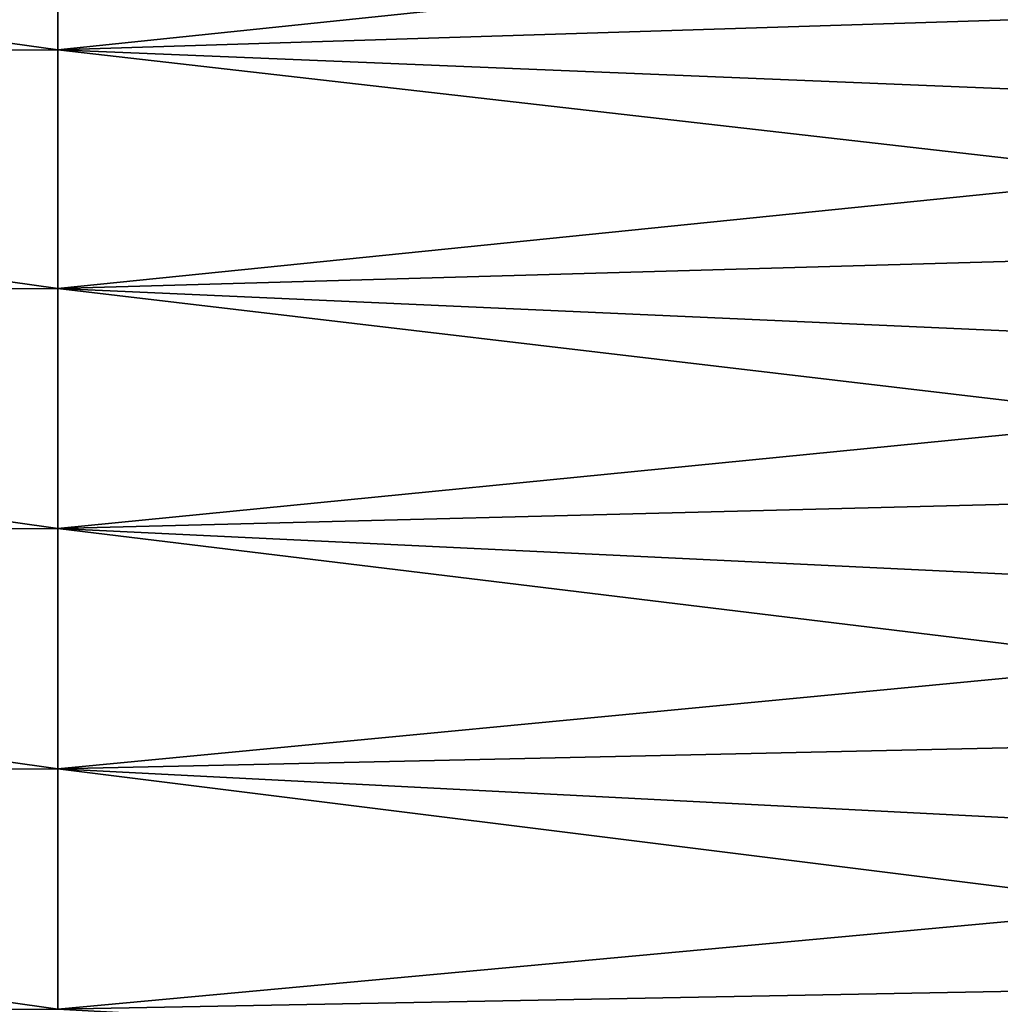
# Model space of a CAD drawing. Header units: metres. Extents: x -2 to 78, y -85 to 85.
# Tile 394 of 500: x 67.59 to 73.04, y 26.68 to 32.16. Entities that reach past the tile are written whole.
import ezdxf

# ---------------------------------------------------------------- set-up
doc = ezdxf.new("R2010")
doc.units = ezdxf.units.M
doc.layers.add('solid_20004802', color=7, linetype='CONTINUOUS')

msp = doc.modelspace()

# ---------------------------------------------------------------- linework, layer by layer
at = {"layer": 'solid_20004802'}
for points in [[(67.805336, 31.991449, -27.285688), (58.496902, 33.294743, -27.053877), (67.805336, 33.309315, -27.060148)], [(67.805336, 31.991108, 27.285738), (67.805336, 33.308964, 27.060217), (58.496902, 33.294312, 27.053961)], [(67.805336, 31.991449, -27.285688), (58.496902, 31.976704, -27.27879), (58.496902, 33.294743, -27.053877)], [(67.805336, 31.991108, 27.285738), (58.496902, 33.294312, 27.053961), (58.496902, 31.976286, 27.278851)], [(67.805336, 31.991449, -27.285688), (67.805336, 33.309315, -27.060148), (77.104469, 32.286964, -27.234114)], [(77.104469, 32.961487, 27.119341), (67.805336, 33.308964, 27.060217), (67.805336, 31.991108, 27.285738)], [(77.104469, 32.286964, 27.234114), (77.104469, 32.961487, 27.119341), (67.805336, 31.991108, 27.285738)], [(77.104469, 31.609797, 27.332113), (77.104469, 32.286964, 27.234114), (67.805336, 31.991108, 27.285738)], [(67.805336, 31.991449, -27.285688), (77.104469, 32.286964, -27.234114), (77.104469, 31.609797, -27.332113)], [(67.805336, 30.664202, -27.447084), (58.496902, 31.976704, -27.27879), (67.805336, 31.991449, -27.285688)], [(67.805336, 30.66387, 27.447117), (67.805336, 31.991108, 27.285738), (58.496902, 31.976286, 27.278851)], [(67.805336, 30.664202, -27.447084), (58.496902, 30.649311, -27.439528), (58.496902, 31.976704, -27.27879)], [(67.805336, 30.66387, 27.447117), (58.496902, 31.976286, 27.278851), (58.496902, 30.648905, 27.439568)], [(67.805336, 31.991449, -27.285688), (77.104469, 31.609797, -27.332113), (77.104469, 30.930407, -27.413277)], [(67.805336, 30.664202, -27.447084), (67.805336, 31.991449, -27.285688), (77.104469, 30.930407, -27.413277)], [(77.104469, 31.609797, 27.332113), (67.805336, 31.991108, 27.285738), (67.805336, 30.66387, 27.447117)], [(77.104469, 30.930407, 27.413277), (77.104469, 31.609797, 27.332113), (67.805336, 30.66387, 27.447117)], [(77.104469, 30.249212, 27.477556), (77.104469, 30.930407, 27.413277), (67.805336, 30.66387, 27.447117)], [(67.805336, 30.664202, -27.447084), (77.104469, 30.930407, -27.413277), (77.104469, 30.249212, -27.477556)], [(67.805336, 29.330688, -27.543959), (58.496902, 30.649311, -27.439528), (67.805336, 30.664202, -27.447084)], [(67.805336, 29.330368, 27.543976), (67.805336, 30.66387, 27.447117), (58.496902, 30.648905, 27.439568)], [(67.805336, 30.664202, -27.447084), (77.104469, 30.249212, -27.477556), (77.104469, 29.566633, -27.52491)], [(67.805336, 29.330688, -27.543959), (67.805336, 30.664202, -27.447084), (77.104469, 29.566633, -27.52491)], [(77.104469, 30.249212, 27.477556), (67.805336, 30.66387, 27.447117), (67.805336, 29.330368, 27.543976)], [(67.805336, 29.330688, -27.543959), (58.496902, 29.315687, -27.535713), (58.496902, 30.649311, -27.439528)], [(67.805336, 29.330368, 27.543976), (58.496902, 30.648905, 27.439568), (58.496902, 29.315292, 27.535732)], [(77.104469, 29.566633, 27.52491), (77.104469, 30.249212, 27.477556), (67.805336, 29.330368, 27.543976)], [(77.104469, 28.883087, 27.555311), (77.104469, 29.566633, 27.52491), (67.805336, 29.330368, 27.543976)], [(67.805336, 29.330688, -27.543959), (77.104469, 29.566633, -27.52491), (77.104469, 28.883087, -27.555311)], [(67.805336, 27.994049, -27.576084), (58.496902, 29.315687, -27.535713), (67.805336, 29.330688, -27.543959)], [(67.805336, 27.99374, 27.576084), (67.805336, 29.330368, 27.543976), (58.496902, 29.315292, 27.535732)], [(67.805336, 27.994049, -27.576084), (58.496902, 27.978968, -27.56712), (58.496902, 29.315687, -27.535713)], [(67.805336, 27.99374, 27.576084), (58.496902, 29.315292, 27.535732), (58.496902, 27.978586, 27.56712)], [(67.805336, 29.330688, -27.543959), (77.104469, 28.883087, -27.555311), (77.104469, 28.198999, -27.568739)], [(67.805336, 27.994049, -27.576084), (67.805336, 29.330688, -27.543959), (77.104469, 28.198999, -27.568739)], [(77.104469, 28.883087, 27.555311), (67.805336, 29.330368, 27.543976), (67.805336, 27.99374, 27.576084)], [(77.104469, 28.198999, 27.568739), (77.104469, 28.883087, 27.555311), (67.805336, 27.99374, 27.576084)], [(77.104469, 27.514788, 27.565187), (77.104469, 28.198999, 27.568739), (67.805336, 27.99374, 27.576084)], [(67.805336, 27.994049, -27.576084), (77.104469, 28.198999, -27.568739), (77.104469, 27.514788, -27.565187)], [(67.805336, 26.657425, -27.543383), (58.496902, 27.978968, -27.56712), (67.805336, 27.994049, -27.576084)], [(67.805336, 26.657125, 27.543367), (67.805336, 27.99374, 27.576084), (58.496902, 27.978586, 27.56712)], [(67.805336, 26.657425, -27.543383), (58.496902, 26.642296, -27.533672), (58.496902, 27.978968, -27.56712)], [(67.805336, 26.657125, 27.543367), (58.496902, 27.978586, 27.56712), (58.496902, 26.64193, 27.533655)], [(67.805336, 27.994049, -27.576084), (77.104469, 27.514788, -27.565187), (77.104469, 26.830875, -27.544657)], [(67.805336, 26.657425, -27.543383), (67.805336, 27.994049, -27.576084), (77.104469, 26.830875, -27.544657)], [(77.104469, 27.514788, 27.565187), (67.805336, 27.99374, 27.576084), (67.805336, 26.657125, 27.543367)], [(77.104469, 26.830875, 27.544657), (77.104469, 27.514788, 27.565187), (67.805336, 26.657125, 27.543367)], [(77.104469, 26.147682, 27.507162), (77.104469, 26.830875, 27.544657), (67.805336, 26.657125, 27.543367)], [(67.805336, 26.657425, -27.543383), (77.104469, 26.830875, -27.544657), (77.104469, 26.147682, -27.507162)]]:
    msp.add_3dface(points, dxfattribs=at)

doc.saveas('drawing.dxf')
